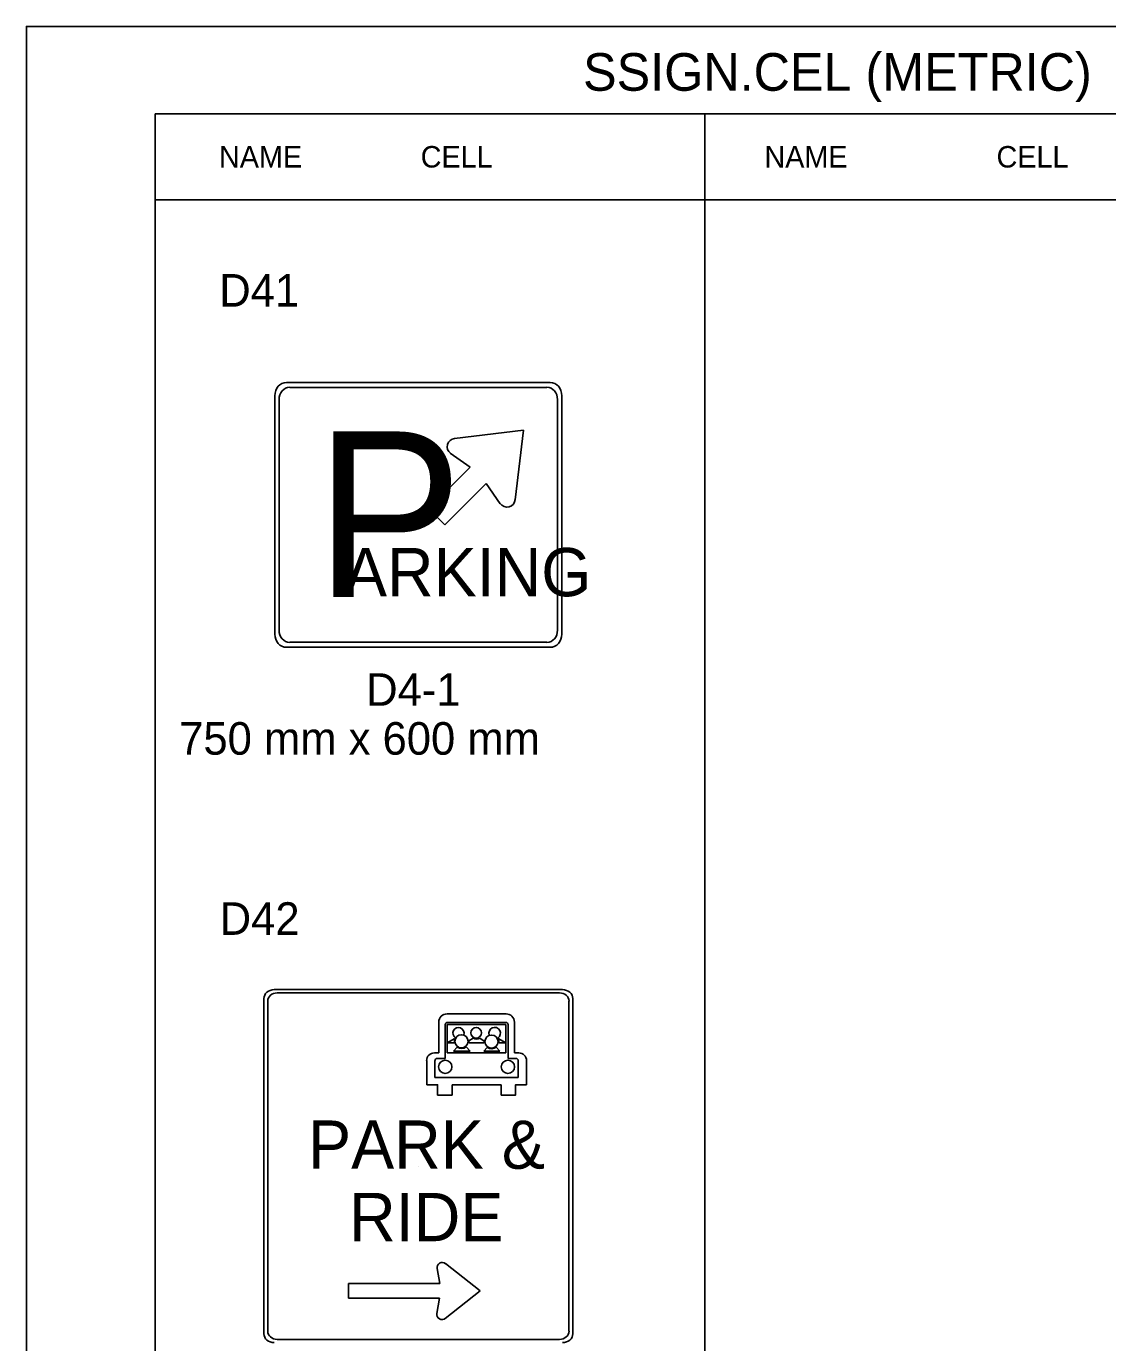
# Model space of a CAD drawing. Extents: x -12 to 6962, y -3756 to 679.
# Drawn here: x 4185.6 to 4285.2, y -143.5 to -22.3 of the extents above; entities that cross this region are included whole.
import ezdxf

# ---------------------------------------------------------------- set-up
doc = ezdxf.new("R2010")
doc.units = 0
for name, color, linetype in [('Level 1', 7, 'Continuous'), ('Level 2', 7, 'Continuous'), ('Level 3', 7, 'Continuous'), ('Level 61', 7, 'Continuous')]:
    doc.layers.add(name, color=color, linetype=linetype)

msp = doc.modelspace()

# ---------------------------------------------------------------- linework, layer by layer
at = {"layer": 'Level 1'}
for p, q in [((4349.26, -30.35), (4197.5, -30.35)), ((4197.5, -30.35), (4197.5, -230.35)), ((4248.09, -30.35), (4248.09, -230.35)), ((4349.26, -38.27), (4197.5, -38.27)), ((4209.57, -55.1), (4233.87, -55.1)), ((4209.88, -55.56), (4233.56, -55.56)), ((4208.52, -78.27), (4208.52, -56.32)), ((4208.91, -77.91), (4208.91, -56.68)), ((4234.54, -56.68), (4234.54, -77.91)), ((4234.93, -56.32), (4234.93, -78.27)), ((4225.04, -60.25), (4231.4, -59.49)), ((4231.4, -59.49), (4230.64, -65.91)), ((4226.49, -62.89), (4224.66, -61.6)), ((4222.65, -66.73), (4226.49, -62.89)), ((4227.97, -64.4), (4224.15, -68.22)), ((4229.27, -66.27), (4227.97, -64.4)), ((4221.72, -67.29), (4221.72, -67.29)), ((4224.15, -68.22), (4222.65, -66.73)), ((4233.87, -79.49), (4209.57, -79.49)), ((4233.56, -79.03), (4209.88, -79.03)), ((4208.45, -111.01), (4235, -111.01)), ((4208.73, -111.32), (4234.72, -111.32)), ((4207.5, -142.71), (4207.5, -111.83)), ((4207.85, -142.47), (4207.85, -112.07)), ((4235.59, -112.07), (4235.59, -142.47)), ((4235.95, -111.83), (4235.95, -142.71)), ((4223.61, -116.84), (4223.61, -114.01)), ((4224.2, -117.35), (4224.2, -114.23)), ((4224.38, -116.82), (4224.38, -114.23)), ((4224.38, -114.23), (4229.79, -114.23)), ((4224.39, -114.04), (4229.79, -114.04)), ((4229.79, -114.23), (4229.79, -116.82)), ((4229.98, -114.23), (4229.98, -117.35)), ((4230.57, -114.01), (4230.57, -116.84)), ((4224.39, -115.9), (4225.09, -115.52)), ((4224.39, -115.9), (4225.05, -115.9)), ((4224.97, -116.68), (4225.3, -116.32)), ((4226.5, -116.68), (4226.13, -116.29)), ((4226.36, -115.9), (4227.79, -115.9)), ((4226.37, -115.74), (4226.76, -115.49)), ((4227.79, -115.75), (4227.37, -115.48)), ((4227.74, -116.68), (4228.07, -116.35)), ((4229.24, -116.68), (4228.88, -116.3)), ((4229.79, -115.9), (4229.08, -115.52)), ((4229.12, -115.9), (4229.79, -115.9)), ((4229.79, -116.82), (4224.38, -116.82)), ((4224.97, -116.68), (4226.5, -116.68)), ((4227.74, -116.68), (4229.24, -116.68)), ((4221.72, -127.27), (4221.72, -127.27)), ((4223.7, -138.08), (4223.45, -136.68)), ((4224.23, -136.24), (4227.42, -138.75)), ((4215.29, -139.42), (4215.29, -138.08)), ((4215.29, -138.08), (4223.7, -138.08)), ((4227.42, -138.75), (4224.2, -141.29)), ((4223.68, -139.42), (4215.29, -139.42)), ((4223.43, -140.84), (4223.68, -139.42)), ((4234.72, -143.22), (4208.73, -143.22))]:
    msp.add_line(p, q, dxfattribs=at)
for points in [[(4229.8, -113.25), (4224.37, -113.25)], [(4222.49, -117.55), (4222.49, -119.78)], [(4223.61, -116.84), (4223.2, -116.84)], [(4223.25, -117.55), (4223.25, -119.1)], [(4224.2, -117.35), (4223.46, -117.35)], [(4229.98, -117.35), (4230.72, -117.35)], [(4230.57, -116.84), (4230.97, -116.84)], [(4230.92, -117.55), (4230.92, -119.1)], [(4231.68, -117.55), (4231.68, -119.78)], [(4222.49, -119.78), (4223.5, -119.78), (4223.5, -120.72), (4224.83, -120.72), (4224.83, -119.79)], [(4223.25, -119.1), (4230.92, -119.1)], [(4224.83, -119.79), (4229.35, -119.79)], [(4231.68, -119.78), (4230.67, -119.78), (4230.67, -120.72), (4229.35, -120.72), (4229.35, -119.79)]]:
    msp.add_lwpolyline(points, dxfattribs=at)
for centre, radius in [((4227.05, -114.99), 0.491), ((4225.69, -115.77), 0.606), ((4228.46, -115.8), 0.606), ((4224.2, -118.12), 0.61), ((4229.97, -118.12), 0.61)]:
    msp.add_circle(centre, radius, dxfattribs=at)
for centre, radius, start, end in [((4225.12, -61.01), 0.749, 94.8591, 235.5247), ((4229.89, -65.83), 0.749, 213.2476, 357.1543), ((4224.37, -114.01), 0.762, 90, 180), ((4229.8, -114.01), 0.762, 0, 90), ((4224.39, -114.23), 0.19, 90, 180), ((4225.42, -115.02), 0.513, 343.0293, 238.453), ((4228.75, -115.02), 0.533, 302.0698, 199.8524), ((4229.79, -114.23), 0.19, 0, 90), ((4225.67, -115.78), 0.634, 156.4808, 191.2864), ((4225.7, -115.77), 0.679, 233.8013, 309.2937), ((4226.08, -115.8), 0.289, 340.5351, 13.107), ((4227.05, -115), 0.575, 240.1317, 303.2865), ((4228.14, -115.83), 0.353, 167.8839, 192.1161), ((4228.45, -115.78), 0.679, 236.5742, 309.7861), ((4228.42, -115.78), 0.716, 350.4963, 21.5938), ((4223.2, -117.55), 0.711, 90, 180), ((4223.46, -117.55), 0.203, 90, 180), ((4230.72, -117.55), 0.203, 0, 90), ((4230.97, -117.55), 0.711, 0, 90), ((4223.92, -136.62), 0.475, 49.8591, 190.5247), ((4223.9, -140.92), 0.475, 168.2476, 312.1543)]:
    msp.add_arc(centre, radius, start, end, dxfattribs=at)
for centre, major_axis, ratio, start_param, end_param in [((4209.57, -56.32), (0, -1.22), 0.866667, 3.141593, 4.712389), ((4209.88, -56.68), (0, -1.13), 0.866667, 3.141593, 4.712389), ((4233.56, -56.68), (0, 1.13), 0.866667, 4.712389, 6.283185), ((4233.87, -56.32), (0, 1.22), 0.866667, 4.712389, 6.283185), ((4209.57, -78.27), (0, -1.22), 0.866667, 4.712389, 6.283185), ((4209.88, -77.91), (0, -1.13), 0.866667, 4.712389, 6.283185), ((4233.56, -77.91), (0, 1.13), 0.866667, 3.141593, 4.712389), ((4233.87, -78.27), (0, 1.22), 0.866667, 3.141593, 4.712389), ((4208.45, -111.83), (-0.948, 0), 0.857082, 4.712389, 6.283185), ((4208.73, -112.07), (-0.877, 0), 0.857082, 4.712389, 6.283185), ((4234.72, -112.07), (-0.877, 0), 0.857082, 3.141593, 4.712389), ((4235, -111.83), (-0.948, 0), 0.857082, 3.141593, 4.712389), ((4208.45, -142.71), (0.948, 0), 0.857082, 3.141593, 4.712389), ((4208.73, -142.47), (0.877, 0), 0.857082, 3.141593, 4.712389), ((4234.72, -142.47), (0.877, 0), 0.857082, 4.712389, 6.283185), ((4235, -142.71), (0.948, 0), 0.857082, 4.712389, 6.283185)]:
    msp.add_ellipse(centre, major_axis=major_axis, ratio=ratio, start_param=start_param, end_param=end_param, dxfattribs=at)
at = {"layer": 'Level 61'}
msp.add_lwpolyline([(4185.63, -235.4), (4360.89, -235.4), (4360.89, -22.31), (4185.63, -22.31)], close=True, dxfattribs=at)

# ---------------------------------------------------------------- texts
at = {"layer": 'Level 1'}
for s, height, p in [('P', 15.24, (4212.21, -74.85)), ('ARKING', 4.445, (4214.87, -74.79)), ('PARK &', 4.445, (4211.57, -127.51)), ('RIDE', 4.445, (4215.35, -134.18))]:
    msp.add_text(s, height=height, dxfattribs=at).set_placement(p)
at = {"layer": 'Level 2'}
for s, p in [('D41', (4203.39, -48.12)), ('D42', (4203.43, -105.97))]:
    msp.add_text(s, height=3, dxfattribs=at).set_placement(p)
at = {"layer": 'Level 3'}
for s, height, p in [('SSIGN.CEL (METRIC)', 3.4642, (4236.89, -28.24)), ('NAME', 1.98, (4203.37, -35.31)), ('CELL', 1.98, (4221.94, -35.31)), ('NAME', 1.98, (4253.59, -35.31)), ('CELL', 1.98, (4274.96, -35.31)), ('D4-1', 3, (4216.92, -84.88)), ('750 mm x 600 mm', 3, (4199.7, -89.38))]:
    msp.add_text(s, height=height, dxfattribs=at).set_placement(p)

doc.saveas('drawing.dxf')
